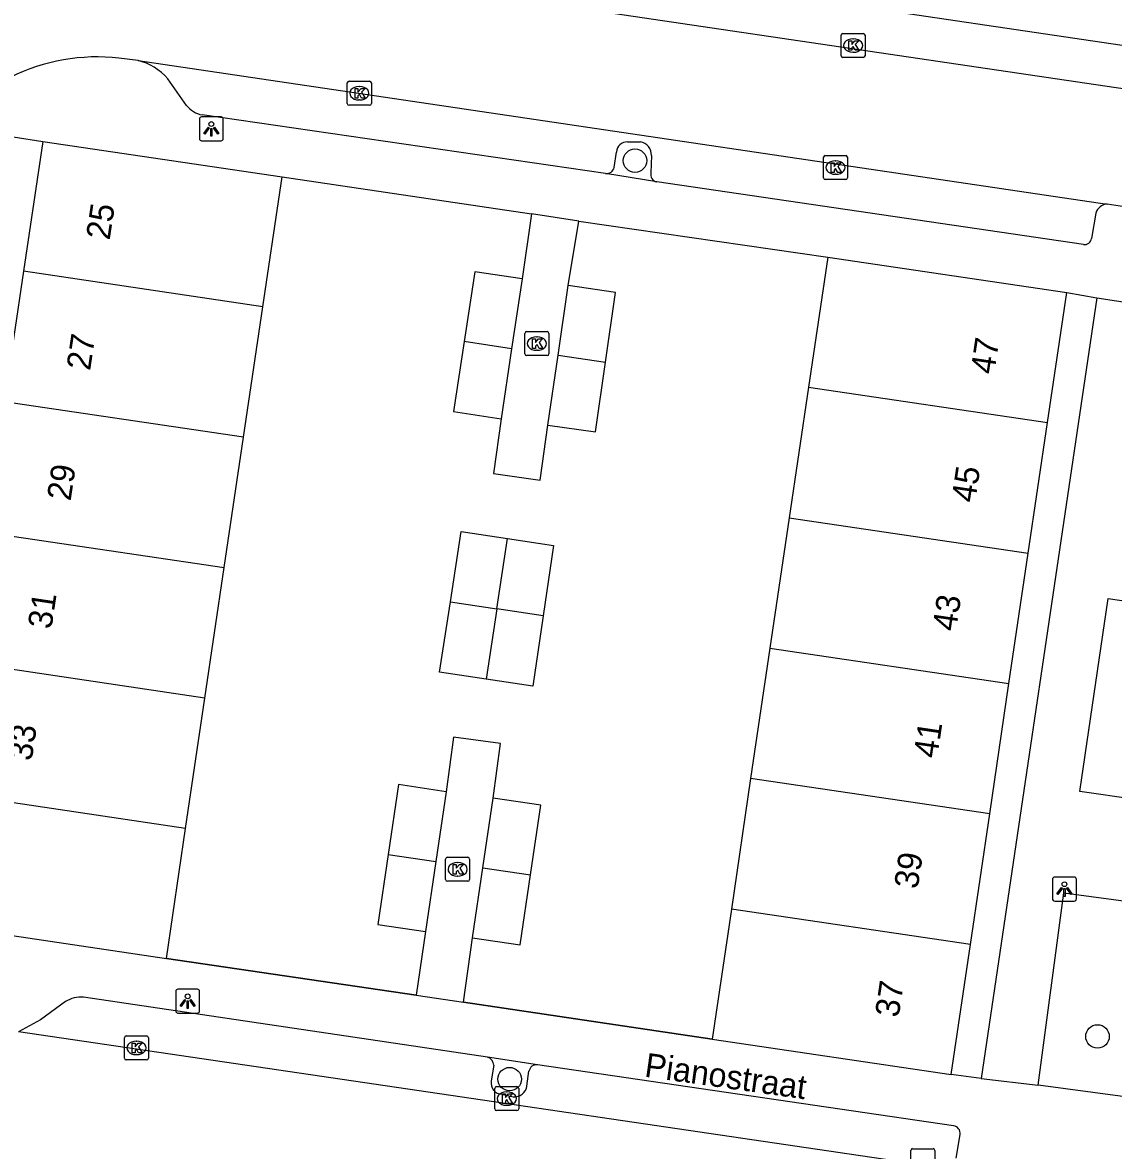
# Model space of a CAD drawing. Extents: x 164150 to 165261, y 382513 to 383432.
# Drawn here: x 164377.35 to 164422.79, y 383293.97 to 383340.94 of the extents above; entities that cross this region are included whole.
import ezdxf

# ---------------------------------------------------------------- set-up
doc = ezdxf.new("R2010")
doc.units = 0
for name, color, linetype in [('IMGEO_Boom', 7, 'Continuous'), ('IMGEO_Kolk', 7, 'Continuous'), ('IMGEO_Lichtpunt', 7, 'Continuous'), ('IMGEO_Muur', 7, 'Continuous'), ('IMGEO_Openbare_ruimte_label', 7, 'Continuous'), ('IMGEO_Pand', 7, 'Continuous'), ('IMGEO_Pand_nummerreeks', 7, 'Continuous'), ('IMGEO_Parkeervlak_open', 7, 'Continuous'), ('IMGEO_Rijbaan_lokaal_open', 7, 'Continuous'), ('IMGEO_Voetpad_open', 7, 'Continuous')]:
    doc.layers.add(name, color=color, linetype=linetype)

msp = doc.modelspace()

# ---------------------------------------------------------------- linework, layer by layer
at = {"layer": 'IMGEO_Boom'}
for centre in [(164402.861, 383335.193), (164422.125, 383298.717), (164397.638, 383296.939)]:
    msp.add_circle(centre, 0.489, dxfattribs=at)
at = {"layer": 'IMGEO_Kolk'}
for p, q in [((164411.443, 383339.562), (164411.443, 383340.414)), ((164411.518, 383340.488), (164412.37, 383340.488)), ((164411.931, 383340.268), (164411.956, 383340.268)), ((164412.444, 383340.414), (164412.444, 383339.562)), ((164411.954, 383339.708), (164411.929, 383339.708)), ((164412.37, 383339.488), (164411.518, 383339.488)), ((164390.878, 383337.575), (164390.878, 383338.427)), ((164390.953, 383338.501), (164391.805, 383338.501)), ((164391.366, 383338.281), (164391.391, 383338.281)), ((164391.879, 383338.427), (164391.879, 383337.575)), ((164391.389, 383337.721), (164391.364, 383337.721)), ((164391.805, 383337.501), (164390.953, 383337.501)), ((164410.711, 383334.48), (164410.711, 383335.332)), ((164410.786, 383335.406), (164411.638, 383335.406)), ((164411.712, 383335.332), (164411.712, 383334.48)), ((164411.199, 383335.186), (164411.224, 383335.186)), ((164411.638, 383334.406), (164410.786, 383334.406)), ((164411.222, 383334.626), (164411.197, 383334.626)), ((164398.273, 383327.147), (164398.273, 383327.999)), ((164398.348, 383328.073), (164399.2, 383328.073)), ((164398.761, 383327.853), (164398.786, 383327.853)), ((164399.274, 383327.999), (164399.274, 383327.147)), ((164399.2, 383327.073), (164398.348, 383327.073)), ((164398.784, 383327.293), (164398.759, 383327.293)), ((164394.973, 383305.253), (164394.973, 383306.105)), ((164395.048, 383306.179), (164395.9, 383306.179)), ((164395.461, 383305.959), (164395.486, 383305.959)), ((164395.974, 383306.105), (164395.974, 383305.253)), ((164395.484, 383305.399), (164395.459, 383305.399)), ((164395.9, 383305.179), (164395.048, 383305.179)), ((164381.668, 383298.74), (164382.52, 383298.74)), ((164381.593, 383297.814), (164381.593, 383298.666)), ((164382.081, 383298.52), (164382.106, 383298.52)), ((164382.594, 383298.666), (164382.594, 383297.814)), ((164382.104, 383297.96), (164382.079, 383297.96)), ((164382.52, 383297.74), (164381.668, 383297.74)), ((164397.017, 383295.703), (164397.017, 383296.555)), ((164397.092, 383296.629), (164397.944, 383296.629)), ((164397.505, 383296.409), (164397.53, 383296.409)), ((164398.018, 383296.555), (164398.018, 383295.703)), ((164397.944, 383295.629), (164397.092, 383295.629)), ((164397.528, 383295.849), (164397.503, 383295.849)), ((164414.426, 383294.044), (164415.278, 383294.044)), ((164414.351, 383293.118), (164414.351, 383293.97)), ((164415.352, 383293.97), (164415.352, 383293.118))]:
    msp.add_line(p, q, dxfattribs=at)
for points in [[(164411.443, 383339.562), (164411.443, 383340.414)], [(164411.518, 383340.488), (164412.37, 383340.488)], [(164411.764, 383340.188), (164411.887, 383340.188), (164411.887, 383340.037), (164412.017, 383340.188), (164412.181, 383340.188), (164412.035, 383340.037), (164412.188, 383339.788), (164412.036, 383339.788), (164411.951, 383339.952), (164411.887, 383339.885), (164411.887, 383339.788), (164411.764, 383339.788), (164411.764, 383340.188)], [(164412.444, 383340.414), (164412.444, 383339.562)], [(164412.37, 383339.488), (164411.518, 383339.488)], [(164390.878, 383337.575), (164390.878, 383338.427)], [(164390.953, 383338.501), (164391.805, 383338.501)], [(164391.199, 383338.201), (164391.322, 383338.201), (164391.322, 383338.05), (164391.452, 383338.201), (164391.616, 383338.201), (164391.47, 383338.05), (164391.623, 383337.801), (164391.471, 383337.801), (164391.386, 383337.965), (164391.322, 383337.898), (164391.322, 383337.801), (164391.199, 383337.801), (164391.199, 383338.201)], [(164391.879, 383338.427), (164391.879, 383337.575)], [(164391.805, 383337.501), (164390.953, 383337.501)], [(164410.711, 383334.48), (164410.711, 383335.332)], [(164410.786, 383335.406), (164411.638, 383335.406)], [(164411.712, 383335.332), (164411.712, 383334.48)], [(164411.032, 383335.106), (164411.155, 383335.106), (164411.155, 383334.955), (164411.285, 383335.106), (164411.449, 383335.106), (164411.303, 383334.955), (164411.456, 383334.706), (164411.304, 383334.706), (164411.219, 383334.87), (164411.155, 383334.803), (164411.155, 383334.706), (164411.032, 383334.706), (164411.032, 383335.106)], [(164411.638, 383334.406), (164410.786, 383334.406)], [(164398.273, 383327.147), (164398.273, 383327.999)], [(164398.348, 383328.073), (164399.2, 383328.073)], [(164399.274, 383327.999), (164399.274, 383327.147)], [(164398.594, 383327.773), (164398.717, 383327.773), (164398.717, 383327.622), (164398.847, 383327.773), (164399.011, 383327.773), (164398.865, 383327.622), (164399.018, 383327.373), (164398.866, 383327.373), (164398.781, 383327.537), (164398.717, 383327.47), (164398.717, 383327.373), (164398.594, 383327.373), (164398.594, 383327.773)], [(164399.2, 383327.073), (164398.348, 383327.073)], [(164394.973, 383305.253), (164394.973, 383306.105)], [(164395.048, 383306.179), (164395.9, 383306.179)], [(164395.294, 383305.879), (164395.417, 383305.879), (164395.417, 383305.728), (164395.547, 383305.879), (164395.711, 383305.879), (164395.565, 383305.728), (164395.718, 383305.479), (164395.566, 383305.479), (164395.481, 383305.643), (164395.417, 383305.576), (164395.417, 383305.479), (164395.294, 383305.479), (164395.294, 383305.879)], [(164395.974, 383306.105), (164395.974, 383305.253)], [(164395.9, 383305.179), (164395.048, 383305.179)], [(164381.668, 383298.74), (164382.52, 383298.74)], [(164381.593, 383297.814), (164381.593, 383298.666)], [(164381.914, 383298.44), (164382.037, 383298.44), (164382.037, 383298.289), (164382.167, 383298.44), (164382.331, 383298.44), (164382.185, 383298.289), (164382.338, 383298.04), (164382.186, 383298.04), (164382.101, 383298.204), (164382.037, 383298.137), (164382.037, 383298.04), (164381.914, 383298.04), (164381.914, 383298.44)], [(164382.594, 383298.666), (164382.594, 383297.814)], [(164382.52, 383297.74), (164381.668, 383297.74)], [(164397.017, 383295.703), (164397.017, 383296.555)], [(164397.092, 383296.629), (164397.944, 383296.629)], [(164398.018, 383296.555), (164398.018, 383295.703)], [(164397.338, 383296.329), (164397.461, 383296.329), (164397.461, 383296.178), (164397.591, 383296.329), (164397.755, 383296.329), (164397.609, 383296.178), (164397.762, 383295.929), (164397.61, 383295.929), (164397.525, 383296.093), (164397.461, 383296.026), (164397.461, 383295.929), (164397.338, 383295.929), (164397.338, 383296.329)], [(164397.944, 383295.629), (164397.092, 383295.629)], [(164414.426, 383294.044), (164415.278, 383294.044)], [(164414.351, 383293.118), (164414.351, 383293.97)], [(164415.352, 383293.97), (164415.352, 383293.118)]]:
    msp.add_lwpolyline(points, dxfattribs=at)
for centre, start, end in [((164411.52, 383340.412), 91.552, 178.448), ((164411.52, 383340.412), 91.552, 178.448), ((164412.368, 383340.412), 1.552, 88.448), ((164412.368, 383340.412), 1.552, 88.448), ((164411.52, 383339.564), 181.552, 268.448), ((164411.52, 383339.564), 181.552, 268.448), ((164412.368, 383339.564), 271.552, 358.448), ((164412.368, 383339.564), 271.552, 358.448), ((164390.955, 383338.425), 91.552, 178.448), ((164390.955, 383338.425), 91.552, 178.448), ((164391.803, 383338.425), 1.552, 88.448), ((164391.803, 383338.425), 1.552, 88.448), ((164390.955, 383337.577), 181.552, 268.448), ((164390.955, 383337.577), 181.552, 268.448), ((164391.803, 383337.577), 271.552, 358.448), ((164391.803, 383337.577), 271.552, 358.448), ((164410.788, 383335.33), 91.552, 178.448), ((164410.788, 383335.33), 91.552, 178.448), ((164411.636, 383335.33), 1.552, 88.448), ((164411.636, 383335.33), 1.552, 88.448), ((164410.788, 383334.482), 181.552, 268.448), ((164410.788, 383334.482), 181.552, 268.448), ((164411.636, 383334.482), 271.552, 358.448), ((164411.636, 383334.482), 271.552, 358.448), ((164398.35, 383327.997), 91.552, 178.448), ((164398.35, 383327.997), 91.552, 178.448), ((164399.198, 383327.997), 1.552, 88.448), ((164399.198, 383327.997), 1.552, 88.448), ((164398.35, 383327.149), 181.552, 268.448), ((164398.35, 383327.149), 181.552, 268.448), ((164399.198, 383327.149), 271.552, 358.448), ((164399.198, 383327.149), 271.552, 358.448), ((164395.05, 383306.103), 91.552, 178.448), ((164395.05, 383306.103), 91.552, 178.448), ((164395.898, 383306.103), 1.552, 88.448), ((164395.898, 383306.103), 1.552, 88.448), ((164395.05, 383305.255), 181.552, 268.448), ((164395.05, 383305.255), 181.552, 268.448), ((164395.898, 383305.255), 271.552, 358.448), ((164395.898, 383305.255), 271.552, 358.448), ((164381.67, 383298.664), 91.552, 178.448), ((164381.67, 383298.664), 91.552, 178.448), ((164382.518, 383298.664), 1.552, 88.448), ((164382.518, 383298.664), 1.552, 88.448), ((164381.67, 383297.816), 181.552, 268.448), ((164381.67, 383297.816), 181.552, 268.448), ((164382.518, 383297.816), 271.552, 358.448), ((164382.518, 383297.816), 271.552, 358.448), ((164397.094, 383296.553), 91.552, 178.448), ((164397.094, 383296.553), 91.552, 178.448), ((164397.942, 383296.553), 1.552, 88.448), ((164397.942, 383296.553), 1.552, 88.448), ((164397.094, 383295.705), 181.552, 268.448), ((164397.094, 383295.705), 181.552, 268.448), ((164397.942, 383295.705), 271.552, 358.448), ((164397.942, 383295.705), 271.552, 358.448), ((164414.428, 383293.968), 91.552, 178.448), ((164414.428, 383293.968), 91.552, 178.448), ((164415.276, 383293.968), 1.552, 88.448), ((164415.276, 383293.968), 1.552, 88.448)]:
    msp.add_arc(centre, 0.0765, start, end, dxfattribs=at)
for centre, major_axis, ratio, start_param, end_param in [((164411.93, 383339.988), (-0.387, 0.002), 0.722429, 4.712389, 7.853982), ((164411.955, 383339.988), (-0.39, 0.002), 0.717154, 1.570796, 4.712389), ((164391.365, 383338.001), (-0.387, 0.002), 0.722429, 4.712389, 7.853982), ((164391.39, 383338.001), (-0.39, 0.002), 0.717154, 1.570796, 4.712389), ((164411.198, 383334.906), (-0.387, 0.002), 0.722429, 4.712389, 7.853982), ((164411.223, 383334.906), (-0.39, 0.002), 0.717154, 1.570796, 4.712389), ((164398.76, 383327.573), (-0.387, 0.002), 0.722429, 4.712389, 7.853982), ((164398.785, 383327.573), (-0.39, 0.002), 0.717154, 1.570796, 4.712389), ((164395.46, 383305.679), (-0.387, 0.002), 0.722429, 4.712389, 7.853982), ((164395.485, 383305.679), (-0.39, 0.002), 0.717154, 1.570796, 4.712389), ((164382.08, 383298.24), (-0.387, 0.002), 0.722429, 4.712389, 7.853982), ((164382.105, 383298.24), (-0.39, 0.002), 0.717154, 1.570796, 4.712389), ((164397.504, 383296.129), (-0.387, 0.002), 0.722429, 4.712389, 7.853982), ((164397.529, 383296.129), (-0.39, 0.002), 0.717154, 1.570796, 4.712389)]:
    msp.add_ellipse(centre, major_axis=major_axis, ratio=ratio, start_param=start_param, end_param=end_param, dxfattribs=at)
at = {"layer": 'IMGEO_Lichtpunt'}
for p, q in [((164384.716, 383336.92), (164384.716, 383336.113)), ((164384.716, 383336.92), (164384.716, 383336.113)), ((164385.618, 383337.015), (164384.81, 383337.015)), ((164385.618, 383337.015), (164384.81, 383337.015)), ((164385.712, 383336.113), (164385.712, 383336.92)), ((164385.712, 383336.113), (164385.712, 383336.92)), ((164384.81, 383336.019), (164385.618, 383336.019)), ((164384.81, 383336.019), (164385.618, 383336.019)), ((164421.152, 383305.354), (164420.344, 383305.354)), ((164421.152, 383305.354), (164420.344, 383305.354)), ((164420.25, 383305.259), (164420.25, 383304.452)), ((164420.25, 383305.259), (164420.25, 383304.452)), ((164421.246, 383304.452), (164421.246, 383305.259)), ((164421.246, 383304.452), (164421.246, 383305.259)), ((164420.344, 383304.358), (164421.152, 383304.358)), ((164420.344, 383304.358), (164421.152, 383304.358)), ((164383.731, 383300.59), (164383.731, 383299.783)), ((164383.731, 383300.59), (164383.731, 383299.783)), ((164384.633, 383300.685), (164383.825, 383300.685)), ((164384.633, 383300.685), (164383.825, 383300.685)), ((164384.727, 383299.783), (164384.727, 383300.59)), ((164384.727, 383299.783), (164384.727, 383300.59)), ((164383.825, 383299.689), (164384.633, 383299.689)), ((164383.825, 383299.689), (164384.633, 383299.689))]:
    msp.add_line(p, q, dxfattribs=at)
for points in [[(164385.09, 383336.584), (164385.129, 383336.556), (164384.941, 383336.294), (164384.903, 383336.321), (164385.09, 383336.584)], [(164385.192, 383336.536), (164385.239, 383336.536), (164385.239, 383336.214), (164385.192, 383336.214), (164385.192, 383336.536)], [(164385.302, 383336.556), (164385.34, 383336.583), (164385.527, 383336.321), (164385.488, 383336.293), (164385.302, 383336.556)], [(164420.624, 383304.923), (164420.663, 383304.895), (164420.475, 383304.633), (164420.437, 383304.66), (164420.624, 383304.923)], [(164420.726, 383304.875), (164420.773, 383304.875), (164420.773, 383304.553), (164420.726, 383304.553), (164420.726, 383304.875)], [(164420.836, 383304.895), (164420.874, 383304.922), (164421.061, 383304.66), (164421.022, 383304.632), (164420.836, 383304.895)], [(164384.105, 383300.254), (164384.144, 383300.226), (164383.956, 383299.964), (164383.918, 383299.991), (164384.105, 383300.254)], [(164384.207, 383300.206), (164384.254, 383300.206), (164384.254, 383299.884), (164384.207, 383299.884), (164384.207, 383300.206)], [(164384.317, 383300.226), (164384.355, 383300.253), (164384.542, 383299.991), (164384.503, 383299.963), (164384.317, 383300.226)]]:
    msp.add_lwpolyline(points, dxfattribs=at)
for centre in [(164385.215, 383336.718), (164420.749, 383305.057), (164384.23, 383300.388)]:
    msp.add_circle(centre, 0.0994, dxfattribs=at)
for centre, start, end in [((164384.81, 383336.92), 90, 180), ((164384.81, 383336.92), 90, 180), ((164385.618, 383336.92), 0, 90), ((164385.618, 383336.92), 0, 90), ((164384.81, 383336.113), 180, 270), ((164384.81, 383336.113), 180, 270), ((164385.618, 383336.113), 270, 0), ((164385.618, 383336.113), 270, 360), ((164420.344, 383305.259), 90, 180), ((164420.344, 383305.259), 90, 180), ((164421.152, 383305.259), 0, 90), ((164421.152, 383305.259), 0, 90), ((164420.344, 383304.452), 180, 270), ((164420.344, 383304.452), 180, 270), ((164421.152, 383304.452), 270, 0), ((164421.152, 383304.452), 270, 360), ((164383.825, 383300.59), 90, 180), ((164383.825, 383300.59), 90, 180), ((164384.633, 383300.59), 0, 90), ((164384.633, 383300.59), 0, 90), ((164383.825, 383299.783), 180, 270), ((164383.825, 383299.783), 180, 270), ((164384.633, 383299.783), 270, 0), ((164384.633, 383299.783), 270, 360)]:
    msp.add_arc(centre, 0.0946, start, end, dxfattribs=at)
at = {"layer": 'IMGEO_Muur'}
for points in [[(164388.168, 383334.518), (164398.552, 383332.972)], [(164400.518, 383332.677), (164410.887, 383331.172)], [(164383.343, 383301.97), (164393.743, 383300.442)], [(164395.714, 383300.146), (164406.075, 383298.606)]]:
    msp.add_lwpolyline(points, dxfattribs=at)
at = {"layer": 'IMGEO_Pand'}
for points in [[(164378.196, 383335.997), (164377.394, 383330.586)], [(164378.196, 383335.997), (164388.168, 383334.518)], [(164387.366, 383329.107), (164388.168, 383334.518)], [(164410.887, 383331.172), (164410.086, 383325.753)], [(164410.887, 383331.172), (164420.843, 383329.7)], [(164377.394, 383330.586), (164376.589, 383325.154)], [(164387.366, 383329.107), (164377.394, 383330.586)], [(164398.162, 383330.27), (164396.184, 383330.568), (164395.745, 383327.654)], [(164398.162, 383330.27), (164397.723, 383327.356)], [(164399.654, 383327.089), (164400.075, 383329.995)], [(164401.633, 383326.802), (164402.054, 383329.708), (164400.075, 383329.995)], [(164420.043, 383324.282), (164420.843, 383329.7)], [(164386.561, 383323.676), (164387.366, 383329.107)], [(164395.745, 383327.654), (164395.306, 383324.741), (164397.284, 383324.443)], [(164397.723, 383327.356), (164395.745, 383327.654)], [(164397.723, 383327.356), (164397.284, 383324.443)], [(164399.233, 383324.182), (164399.654, 383327.089)], [(164399.654, 383327.089), (164401.633, 383326.802)], [(164399.233, 383324.182), (164401.212, 383323.896), (164401.633, 383326.802)], [(164410.086, 383325.753), (164409.284, 383320.321)], [(164410.086, 383325.753), (164420.043, 383324.282)], [(164386.561, 383323.676), (164376.589, 383325.154)], [(164419.24, 383318.85), (164420.043, 383324.282)], [(164385.756, 383318.244), (164386.561, 383323.676)], [(164409.284, 383320.321), (164408.481, 383314.889)], [(164409.284, 383320.321), (164419.24, 383318.85)], [(164375.783, 383319.723), (164385.756, 383318.244)], [(164395.171, 383316.819), (164395.616, 383319.754), (164397.545, 383319.461)], [(164397.105, 383316.529), (164397.545, 383319.461)], [(164397.545, 383319.461), (164399.473, 383319.169), (164399.039, 383316.239)], [(164418.437, 383313.418), (164419.24, 383318.85)], [(164384.95, 383312.813), (164385.756, 383318.244)], [(164396.665, 383313.596), (164394.725, 383313.883), (164395.171, 383316.819)], [(164395.171, 383316.819), (164397.105, 383316.529)], [(164397.105, 383316.529), (164396.665, 383313.596)], [(164399.039, 383316.239), (164398.604, 383313.308), (164396.665, 383313.596)], [(164399.039, 383316.239), (164397.105, 383316.529)], [(164408.481, 383314.889), (164407.678, 383309.457)], [(164408.481, 383314.889), (164418.437, 383313.418)], [(164384.95, 383312.813), (164374.978, 383314.291)], [(164417.634, 383307.986), (164418.437, 383313.418)], [(164384.145, 383307.381), (164384.95, 383312.813)], [(164394.998, 383308.91), (164393.013, 383309.207), (164392.578, 383306.295)], [(164407.678, 383309.457), (164406.875, 383304.025)], [(164417.634, 383307.986), (164407.678, 383309.457)], [(164384.145, 383307.381), (164374.173, 383308.859)], [(164394.998, 383308.91), (164394.563, 383305.998)], [(164396.527, 383305.734), (164396.957, 383308.646)], [(164398.507, 383305.442), (164398.936, 383308.353), (164396.957, 383308.646)], [(164416.831, 383302.554), (164417.634, 383307.986)], [(164383.343, 383301.97), (164384.145, 383307.381)], [(164392.578, 383306.295), (164392.143, 383303.383), (164394.129, 383303.087)], [(164392.578, 383306.295), (164394.563, 383305.998)], [(164394.563, 383305.998), (164394.129, 383303.087)], [(164396.097, 383302.822), (164396.527, 383305.734)], [(164396.527, 383305.734), (164398.507, 383305.442)], [(164396.097, 383302.822), (164398.077, 383302.53), (164398.507, 383305.442)], [(164406.875, 383304.025), (164406.075, 383298.606)], [(164416.831, 383302.554), (164406.875, 383304.025)], [(164373.371, 383303.448), (164383.343, 383301.97)], [(164416.031, 383297.135), (164416.831, 383302.554)], [(164406.075, 383298.606), (164416.031, 383297.135)]]:
    msp.add_lwpolyline(points, dxfattribs=at)
at = {"layer": 'IMGEO_Parkeervlak_open'}
for points in [[(164402.555, 383335.972), (164403.085, 383335.976)], [(164401.993, 383334.903), (164402.087, 383335.551)], [(164403.544, 383335.407), (164403.526, 383334.684)], [(164396.975, 383297.519), (164396.875, 383296.863)], [(164398.362, 383296.643), (164398.445, 383297.272)], [(164397.315, 383296.31), (164397.789, 383296.207)]]:
    msp.add_lwpolyline(points, dxfattribs=at)
for centre, radius, start, end in [((164402.539, 383335.519), 0.453, 87.9934, 175.9539), ((164403, 383335.438), 0.545, 356.7614, 81.0233), ((164401.681, 383334.977), 0.321, 261.9945, 346.7086), ((164403.826, 383334.613), 0.308, 166.6855, 258.8315), ((164396.639, 383297.529), 0.336, 358.3595, 77.1547), ((164398.757, 383297.222), 0.316, 81.6537, 170.951), ((164397.338, 383296.78), 0.471, 169.8472, 267.1685), ((164397.845, 383296.728), 0.524, 263.9125, 350.6231)]:
    msp.add_arc(centre, radius, start, end, dxfattribs=at)
at = {"layer": 'IMGEO_Rijbaan_lokaal_open'}
for points in [[(164424.122, 383338.051), (164380.597, 383344.493)], [(164382.162, 383339.367), (164381.368, 383339.465)], [(164382.162, 383339.367), (164422.527, 383333.387)], [(164423.431, 383333.238), (164422.527, 383333.387)], [(164416.301, 383293.154), (164377.184, 383298.907)]]:
    msp.add_lwpolyline(points, dxfattribs=at)
msp.add_arc((164380.473, 383331.318), 8.196, 83.7281, 116.2315, dxfattribs=at)
at = {"layer": 'IMGEO_Voetpad_open'}
for points in [[(164390.731, 383344.808), (164424.372, 383339.822)], [(164384.179, 383337.491), (164383.398, 383338.602)], [(164401.636, 383334.659), (164384.832, 383337.099)], [(164376.956, 383336.181), (164378.196, 383335.997)], [(164388.168, 383334.518), (164398.552, 383332.972)], [(164403.766, 383334.311), (164401.636, 383334.659)], [(164421.54, 383331.7), (164403.766, 383334.311)], [(164422.056, 383333.007), (164421.879, 383331.946)], [(164398.552, 383332.972), (164398.162, 383330.27)], [(164400.518, 383332.677), (164398.552, 383332.972)], [(164400.075, 383329.995), (164400.518, 383332.677)], [(164400.518, 383332.677), (164410.887, 383331.172)], [(164420.843, 383329.7), (164422.097, 383329.482)], [(164422.097, 383329.482), (164417.275, 383296.961)], [(164422.097, 383329.482), (164424.375, 383329.132)], [(164397.284, 383324.443), (164396.965, 383322.165), (164398.912, 383321.892), (164399.233, 383324.182)], [(164422.572, 383316.96), (164427.206, 383316.281), (164426.029, 383308.246), (164421.395, 383308.925), (164422.572, 383316.96)], [(164396.957, 383308.646), (164397.264, 383310.925), (164395.306, 383311.189), (164394.998, 383308.91)], [(164419.654, 383296.689), (164420.722, 383304.694), (164425.27, 383304.087), (164424.202, 383296.082)], [(164394.129, 383303.087), (164393.743, 383300.442)], [(164395.714, 383300.146), (164396.097, 383302.822)], [(164393.743, 383300.442), (164383.343, 383301.97)], [(164379.143, 383300.167), (164378.103, 383299.409), (164377.184, 383298.907)], [(164396.714, 383297.856), (164379.89, 383300.352)], [(164393.743, 383300.442), (164395.714, 383300.146)], [(164406.075, 383298.606), (164395.714, 383300.146)], [(164398.803, 383297.535), (164396.714, 383297.856)], [(164416.127, 383295.001), (164398.803, 383297.535)], [(164417.275, 383296.961), (164416.031, 383297.135)], [(164417.275, 383296.961), (164419.654, 383296.689)], [(164424.202, 383296.082), (164419.654, 383296.689)], [(164416.242, 383293.649), (164416.41, 383294.636)]]:
    msp.add_lwpolyline(points, dxfattribs=at)
for centre, radius, start, end in [((164381.587, 383337.056), 2.381, 40.4732, 76.0174), ((164385.03, 383338.168), 1.087, 218.5249, 259.5218), ((164422.569, 383332.853), 0.536, 94.5376, 163.2551), ((164421.588, 383331.99), 0.294, 260.5175, 351.4166), ((164379.789, 383299.157), 1.199, 85.1904, 122.6293), ((164416.071, 383294.666), 0.34, 354.9827, 80.5931)]:
    msp.add_arc(centre, radius, start, end, dxfattribs=at)

# ---------------------------------------------------------------- texts
at = {"layer": 'IMGEO_Openbare_ruimte_label'}
msp.add_text('Pianostraat', height=1, rotation=351.9509, dxfattribs=at).set_placement((164403.224, 383297.048))
at = {"layer": 'IMGEO_Pand_nummerreeks'}
for s, rotation, p in [('25', 81.4818, (164380.978, 383331.857)), ('27', 81.4818, (164380.164, 383326.422)), ('47', 81.5513, (164417.82, 383326.266)), ('29', 81.4818, (164379.351, 383320.993)), ('45', 81.5513, (164417.026, 383320.921)), ('31', 81.4818, (164378.551, 383315.655)), ('43', 81.5513, (164416.23, 383315.563)), ('33', 81.4818, (164377.729, 383310.163)), ('41', 81.5513, (164415.445, 383310.275)), ('39', 81.5513, (164414.636, 383304.832)), ('37', 81.5513, (164413.841, 383299.481))]:
    msp.add_text(s, height=1, rotation=rotation, dxfattribs=at).set_placement(p)

doc.saveas('drawing.dxf')
